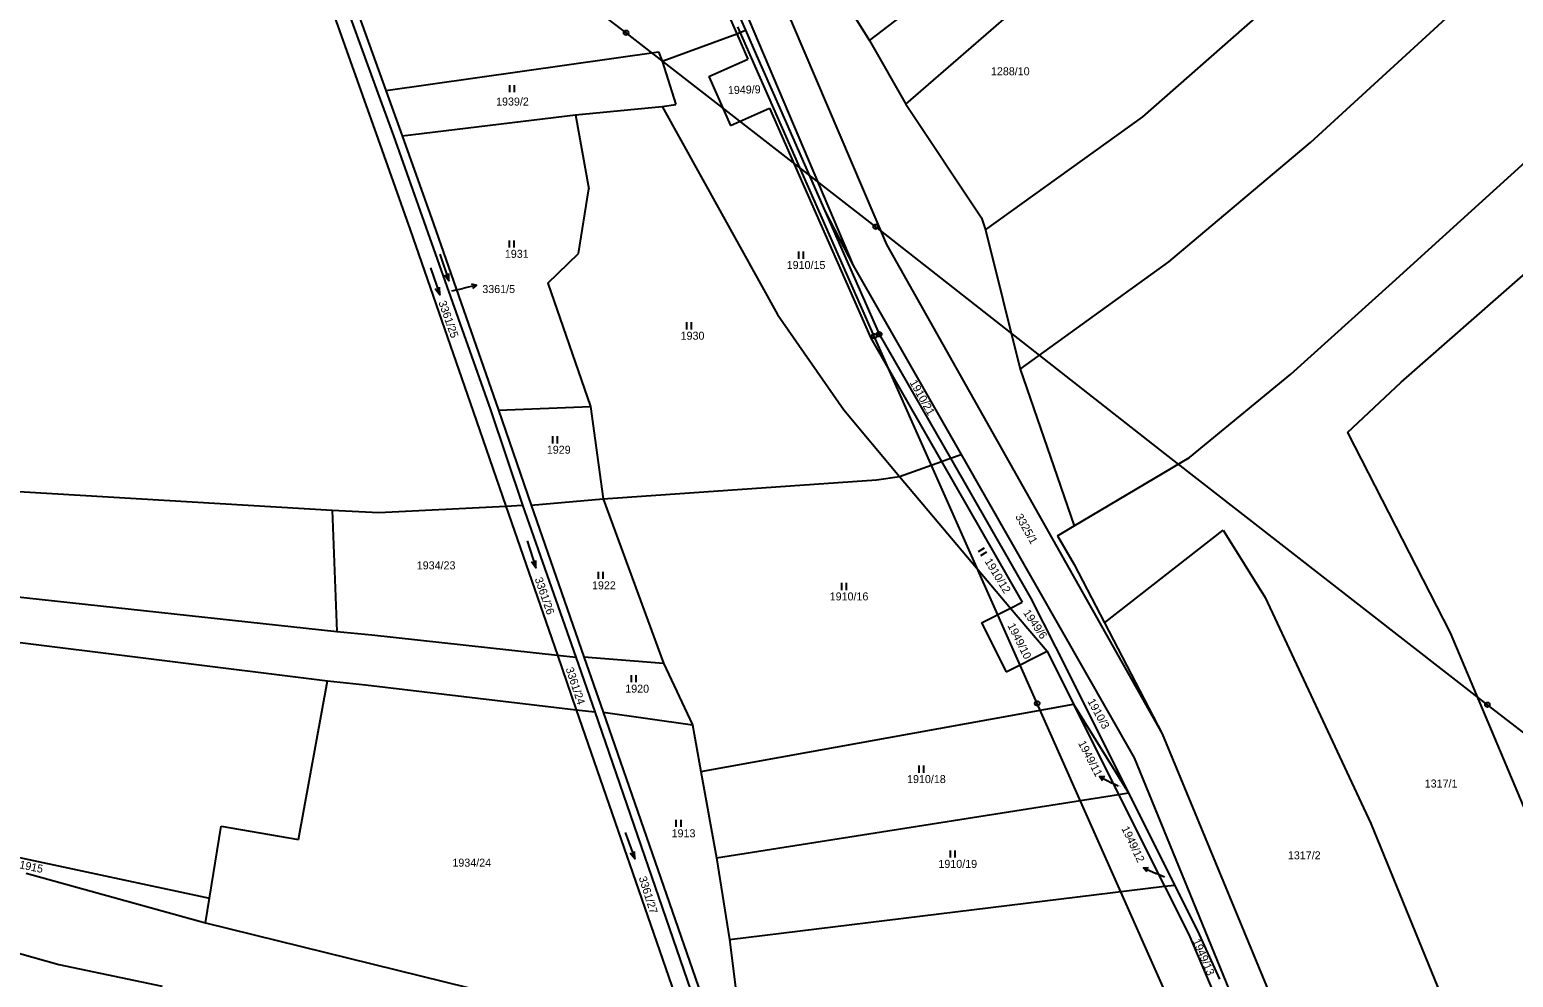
# Model space of a CAD drawing. Extents: x -763205 to -760228, y -1155311 to -1152844.
# Drawn here: x -761366.2 to -761051, y -1154768.5 to -1154567.3 of the extents above; entities that cross this region are included whole.
import ezdxf

# ---------------------------------------------------------------- set-up
doc = ezdxf.new("R2010")
doc.units = 0
for name, color, linetype in [('Vrstva 1', 7, 'Continuous'), ('Vrstva 12', 7, 'Continuous'), ('Vrstva 16', 7, 'Continuous'), ('Vrstva 18', 7, 'Continuous'), ('Vrstva 24', 7, 'Continuous'), ('Vrstva 25', 7, 'Continuous'), ('Vrstva 26', 7, 'Continuous'), ('Vrstva 6', 7, 'Continuous')]:
    doc.layers.add(name, color=color, linetype=linetype)

msp = doc.modelspace()

# ---------------------------------------------------------------- linework, layer by layer
at = {"layer": 'Vrstva 1'}
for p, q in [((-761232.7, -1154519.88), (-761191.28, -1154617.37)), ((-761233.16, -1154524.09), (-761214.15, -1154567.44)), ((-761222.44, -1154523.28), (-761184.18, -1154612.91)), ((-761233.58, -1154528.12), (-761216, -1154568.2)), ((-761308.47, -1154544.94), (-761295.54, -1154581.28)), ((-761303.57, -1154544.18), (-761290.58, -1154580.23)), ((-761216, -1154568.2), (-761213.63, -1154573.6)), ((-761214.15, -1154567.44), (-761211.8, -1154572.79)), ((-761221.95, -1154577.28), (-761213.63, -1154573.6)), ((-761211.8, -1154572.79), (-761207.19, -1154583.21)), ((-761221.95, -1154577.28), (-761217.34, -1154587.7)), ((-761295.54, -1154581.28), (-761292.2, -1154590.68)), ((-761290.58, -1154580.23), (-761287.12, -1154589.85)), ((-761217.34, -1154587.7), (-761209.02, -1154584.02)), ((-761209.02, -1154584.02), (-761187.55, -1154632.81)), ((-761207.19, -1154583.21), (-761197.27, -1154605.76)), ((-761292.2, -1154590.68), (-761285.38, -1154609.86)), ((-761287.12, -1154589.85), (-761280.4, -1154608.52)), ((-761197.27, -1154605.76), (-761185.73, -1154631.98)), ((-761285.38, -1154609.86), (-761272.04, -1154648.37)), ((-761280.4, -1154608.52), (-761266.66, -1154648.1)), ((-761184.18, -1154612.91), (-761125.62, -1154716.85)), ((-761191.28, -1154617.37), (-761168.36, -1154657.49)), ((-761185.73, -1154631.98), (-761170.62, -1154658.3)), ((-761187.55, -1154632.81), (-761172.53, -1154658.98)), ((-761272.04, -1154648.37), (-761265.06, -1154668.52)), ((-761266.66, -1154648.1), (-761259.66, -1154668.27)), ((-761172.53, -1154658.98), (-761155.37, -1154688.87)), ((-761170.62, -1154658.3), (-761153.59, -1154687.97)), ((-761168.36, -1154657.49), (-761131.55, -1154721.91)), ((-761265.06, -1154668.52), (-761254.1, -1154700.15)), ((-761259.66, -1154668.27), (-761248.48, -1154700.47)), ((-761153.59, -1154687.97), (-761148.31, -1154698.41)), ((-761164.03, -1154693.25), (-761157.86, -1154690.13)), ((-761157.86, -1154690.13), (-761155.37, -1154688.87)), ((-761164.03, -1154693.25), (-761158.75, -1154703.69)), ((-761254.1, -1154700.15), (-761250.1, -1154711.71)), ((-761248.48, -1154700.47), (-761244.41, -1154712.19)), ((-761158.75, -1154703.69), (-761150.1, -1154699.31)), ((-761150.1, -1154699.31), (-761144.49, -1154710.51)), ((-761148.31, -1154698.41), (-761132.8, -1154729.38)), ((-761144.49, -1154710.51), (-761134.88, -1154729.71)), ((-761250.1, -1154711.71), (-761226.45, -1154779.96)), ((-761244.41, -1154712.19), (-761220.66, -1154780.58)), ((-761125.62, -1154716.85), (-761084.26, -1154816.89)), ((-761131.55, -1154721.91), (-761102.76, -1154792.23)), ((-761134.88, -1154729.71), (-761125.13, -1154749.18)), ((-761132.8, -1154729.38), (-761123.01, -1154748.92)), ((-761125.13, -1154749.18), (-761119.99, -1154759.43)), ((-761123.01, -1154748.92), (-761118.14, -1154758.65)), ((-761119.99, -1154759.43), (-761113.67, -1154774.26)), ((-761118.14, -1154758.65), (-761113.45, -1154768.9))]:
    msp.add_line(p, q, dxfattribs=at)
at = {"layer": 'Vrstva 12'}
for p, q in [((-761239.53, -1154568), (-761307.65, -1154515.6)), ((-761186.49, -1154609.18), (-761239.53, -1154568)), ((-761186.81, -1154632.39), (-761215.79, -1154566.74)), ((-761125, -1154657.39), (-761186.49, -1154609.18)), ((-761152.17, -1154710.36), (-761186.81, -1154632.39)), ((-761056.55, -1154710.65), (-761125, -1154657.39)), ((-761117.82, -1154787.74), (-761152.17, -1154710.36)), ((-760985.64, -1154765.47), (-761056.55, -1154710.65))]:
    msp.add_line(p, q, dxfattribs=at)
at = {"layer": 'Vrstva 16'}
for p, q in [((-761276.56, -1154622.81), (-761274.22, -1154622.25)), ((-761271.303, -1154621.55), (-761274.22, -1154622.25)), ((-761138.948, -1154725.899), (-761136.28, -1154727.27)), ((-761134.98, -1154727.94), (-761136.28, -1154727.27)), ((-761129.633, -1154745.287), (-761126.88, -1154746.48)), ((-761125.15, -1154747.23), (-761126.88, -1154746.48))]:
    msp.add_line(p, q, dxfattribs=at)
for points in [[(-761272.392, -1154621.297), (-761271.303, -1154621.55), (-761272.159, -1154622.269)], [(-761138.287, -1154726.8), (-761138.948, -1154725.899), (-761137.83, -1154725.911)], [(-761128.914, -1154746.144), (-761129.633, -1154745.287), (-761128.516, -1154745.226)]]:
    msp.add_lwpolyline(points, dxfattribs=at)
at = {"layer": 'Vrstva 24'}
for radius in [0.5, 0.1]:
    msp.add_circle((-761185.73, -1154631.98), radius, dxfattribs=at)
at = {"layer": 'Vrstva 25'}
for p, q in [((-761264.21, -1154580.63), (-761264.21, -1154579.13)), ((-761263.21, -1154580.63), (-761263.21, -1154579.13)), ((-761264.28, -1154613.57), (-761264.28, -1154612.07)), ((-761263.28, -1154613.57), (-761263.28, -1154612.07)), ((-761202.8, -1154615.95), (-761202.8, -1154614.45)), ((-761201.8, -1154615.95), (-761201.8, -1154614.45)), ((-761226.61, -1154630.96), (-761226.61, -1154629.46)), ((-761225.61, -1154630.96), (-761225.61, -1154629.46)), ((-761255.06, -1154655.16), (-761255.06, -1154653.66)), ((-761254.06, -1154655.16), (-761254.06, -1154653.66)), ((-761164.66, -1154678.143), (-761163.378, -1154677.363)), ((-761164.14, -1154678.997), (-761162.859, -1154678.217)), ((-761245.4, -1154683.95), (-761245.4, -1154682.45)), ((-761244.4, -1154683.95), (-761244.4, -1154682.45)), ((-761193.71, -1154686.3), (-761193.71, -1154684.8)), ((-761192.71, -1154686.3), (-761192.71, -1154684.8)), ((-761238.38, -1154705.89), (-761238.38, -1154704.39)), ((-761237.38, -1154705.89), (-761237.38, -1154704.39)), ((-761177.25, -1154725.08), (-761177.25, -1154723.58)), ((-761176.25, -1154725.08), (-761176.25, -1154723.58)), ((-761228.85, -1154736.59), (-761228.85, -1154735.09)), ((-761227.85, -1154736.59), (-761227.85, -1154735.09)), ((-761170.61, -1154743.08), (-761170.61, -1154741.58)), ((-761169.61, -1154743.08), (-761169.61, -1154741.58))]:
    msp.add_line(p, q, dxfattribs=at)
for points in [[(-761279.093, -1154614.999), (-761277.167, -1154620.681), (-761277.175, -1154619.1)], [(-761281.043, -1154617.929), (-761279.117, -1154623.611), (-761279.125, -1154622.03)], [(-761277.167, -1154620.681), (-761278.122, -1154619.421)], [(-761279.117, -1154623.611), (-761280.072, -1154622.351)], [(-761260.538, -1154675.887), (-761258.682, -1154681.593), (-761258.67, -1154680.012)], [(-761258.682, -1154681.593), (-761259.621, -1154680.321)], [(-761239.732, -1154737.747), (-761237.648, -1154743.373), (-761237.7, -1154741.793)], [(-761237.648, -1154743.373), (-761238.638, -1154742.14)]]:
    msp.add_lwpolyline(points, dxfattribs=at)
at = {"layer": 'Vrstva 26'}
for centre in [(-761239.53, -1154568), (-761186.49, -1154609.18), (-761186.81, -1154632.39), (-761152.17, -1154710.36), (-761056.55, -1154710.65)]:
    msp.add_circle(centre, 0.5, dxfattribs=at)
at = {"layer": 'Vrstva 6'}
for p, q in [((-761305.61, -1154544.11), (-761292.29, -1154580.84)), ((-761187.81, -1154569.63), (-761158.12, -1154546.77)), ((-761094.15, -1154591.31), (-761043.42, -1154544.82)), ((-761129.74, -1154585.83), (-761094.39, -1154554.74)), ((-761192.5, -1154562.2), (-761187.81, -1154569.63)), ((-761180.09, -1154583.16), (-761156.12, -1154562.31)), ((-761231.84, -1154574.05), (-761216, -1154568.2)), ((-761216, -1154568.2), (-761214.15, -1154567.44)), ((-761290.58, -1154580.23), (-761232.6, -1154572.04)), ((-761232.6, -1154572.04), (-761231.84, -1154574.05)), ((-761187.81, -1154569.63), (-761180.09, -1154583.16)), ((-761231.84, -1154574.05), (-761228.94, -1154583.22)), ((-761292.29, -1154580.84), (-761288.91, -1154589.88)), ((-761076.68, -1154621), (-761031.95, -1154580.43)), ((-761250.28, -1154585.38), (-761231.86, -1154583.64)), ((-761231.86, -1154583.64), (-761228.94, -1154583.22)), ((-761231.86, -1154583.64), (-761207.38, -1154627.79)), ((-761180.09, -1154583.16), (-761164.03, -1154607.3)), ((-761287.12, -1154589.85), (-761250.28, -1154585.38)), ((-761250.28, -1154585.38), (-761247.4, -1154601.14)), ((-761163.19, -1154609.86), (-761129.74, -1154585.83)), ((-761288.91, -1154589.88), (-761268.34, -1154648.03)), ((-761124.23, -1154616.59), (-761094.15, -1154591.31)), ((-761249.61, -1154614.85), (-761247.4, -1154601.14)), ((-761197.27, -1154605.76), (-761191.28, -1154617.37)), ((-761164.03, -1154607.3), (-761163.19, -1154609.86)), ((-761163.19, -1154609.86), (-761155.81, -1154639.39)), ((-761074.85, -1154642.19), (-761036.2, -1154608.23)), ((-761256.15, -1154621.13), (-761249.61, -1154614.85)), ((-761155.81, -1154639.39), (-761124.23, -1154616.59)), ((-761256.15, -1154621.13), (-761247.05, -1154647.34)), ((-761098.31, -1154640.44), (-761076.68, -1154621)), ((-761207.38, -1154627.79), (-761193.23, -1154648.02)), ((-761155.81, -1154639.39), (-761144.34, -1154672.66)), ((-761119.81, -1154658.15), (-761098.31, -1154640.44)), ((-761086.23, -1154652.88), (-761074.85, -1154642.19)), ((-761266.66, -1154648.1), (-761247.05, -1154647.34)), ((-761247.05, -1154647.34), (-761244.4, -1154666.93)), ((-761268.34, -1154648.03), (-761261.55, -1154668.27)), ((-761193.23, -1154648.02), (-761181.47, -1154662.18)), ((-761086.23, -1154652.88), (-761064.43, -1154695.35)), ((-761181.47, -1154662.18), (-761172.53, -1154658.98)), ((-761172.53, -1154658.98), (-761170.62, -1154658.3)), ((-761170.62, -1154658.3), (-761168.36, -1154657.49)), ((-761144.34, -1154672.66), (-761119.81, -1154658.15)), ((-761244.4, -1154666.93), (-761186.33, -1154662.89)), ((-761186.33, -1154662.89), (-761181.47, -1154662.18)), ((-761181.47, -1154662.18), (-761157.86, -1154690.13)), ((-761384.76, -1154664.44), (-761301.94, -1154669.34)), ((-761301.94, -1154669.34), (-761300.96, -1154695.13)), ((-761301.94, -1154669.34), (-761292.05, -1154669.83)), ((-761292.05, -1154669.83), (-761265.06, -1154668.52)), ((-761265.06, -1154668.52), (-761261.55, -1154668.27)), ((-761261.55, -1154668.27), (-761250.21, -1154700.56)), ((-761259.66, -1154668.27), (-761244.4, -1154666.93)), ((-761244.4, -1154666.93), (-761231.59, -1154701.83)), ((-761147.9, -1154674.77), (-761144.34, -1154672.66)), ((-761147.9, -1154674.77), (-761144.33, -1154680.9)), ((-761137.89, -1154693.28), (-761112.67, -1154673.56)), ((-761112.67, -1154673.56), (-761103.72, -1154687.9)), ((-761430.15, -1154681), (-761300.96, -1154695.13)), ((-761144.33, -1154680.9), (-761137.89, -1154693.28)), ((-761103.72, -1154687.9), (-761081.29, -1154735.85)), ((-761423.39, -1154690.57), (-761302.97, -1154705.54)), ((-761157.86, -1154690.13), (-761150.1, -1154699.31)), ((-761300.96, -1154695.13), (-761293.55, -1154695.83)), ((-761137.89, -1154693.28), (-761125.62, -1154716.85)), ((-761293.55, -1154695.83), (-761254.1, -1154700.15)), ((-761064.43, -1154695.35), (-761047.7, -1154735.12)), ((-761254.1, -1154700.15), (-761250.21, -1154700.56)), ((-761250.21, -1154700.56), (-761246.16, -1154712.15)), ((-761248.48, -1154700.47), (-761231.59, -1154701.83)), ((-761231.59, -1154701.83), (-761225.4, -1154714.93)), ((-761309.09, -1154739.24), (-761302.97, -1154705.54)), ((-761302.97, -1154705.54), (-761294.87, -1154706.42)), ((-761294.87, -1154706.42), (-761250.1, -1154711.71)), ((-761223.63, -1154724.84), (-761144.49, -1154710.51)), ((-761144.49, -1154710.51), (-761132.8, -1154729.38)), ((-761250.1, -1154711.71), (-761246.16, -1154712.15)), ((-761246.16, -1154712.15), (-761222.61, -1154780.46)), ((-761244.41, -1154712.19), (-761225.4, -1154714.93)), ((-761225.4, -1154714.93), (-761223.63, -1154724.84)), ((-761223.63, -1154724.84), (-761220.31, -1154743.14)), ((-761220.31, -1154743.14), (-761134.88, -1154729.71)), ((-761134.88, -1154729.71), (-761132.8, -1154729.38)), ((-761404.52, -1154735.32), (-761328.03, -1154751.7)), ((-761081.29, -1154735.85), (-761054.37, -1154801.73)), ((-761328.03, -1154751.7), (-761325.52, -1154736.43)), ((-761325.52, -1154736.43), (-761309.09, -1154739.24)), ((-761220.31, -1154743.14), (-761217.56, -1154760.47)), ((-761426.41, -1154747.06), (-761360.01, -1154765.8)), ((-761366.95, -1154746.39), (-761328.89, -1154756.92)), ((-761328.89, -1154756.92), (-761328.03, -1154751.7)), ((-761217.56, -1154760.47), (-761125.13, -1154749.18)), ((-761125.13, -1154749.18), (-761123.01, -1154748.92)), ((-761328.89, -1154756.92), (-761245.36, -1154777.49)), ((-761217.56, -1154760.47), (-761214.91, -1154781.51)), ((-761360.01, -1154765.8), (-761338.05, -1154770.38))]:
    msp.add_line(p, q, dxfattribs=at)

# ---------------------------------------------------------------- texts
at = {"layer": 'Vrstva 16'}
msp.add_text('3361/5', height=1.7, dxfattribs=at).set_placement((-761270.063, -1154623.25))
for s, rotation, p in [('1949/11', 297.53698, (-761143.544, -1154718.797)), ('1949/12', 295.41704, (-761134.328, -1154736.897))]:
    msp.add_text(s, height=1.7, rotation=rotation, dxfattribs=at).set_placement(p)
at = {"layer": 'Vrstva 18'}
for s, height, p in [('1288/10', 1.7, (-761162.007, -1154577.02)), ('1939/2', 1.7, (-761267.137, -1154583.45)), ('1931', 1.7, (-761265.277, -1154615.77)), ('1910/15', 1.7, (-761205.397, -1154618.15)), ('3361/5', 0.1, (-761276.546, -1154622.81)), ('1930', 1.7, (-761227.937, -1154633.16)), ('1929', 1.7, (-761256.357, -1154657.36)), ('1934/23', 1.7, (-761283.987, -1154681.91)), ('1922', 1.7, (-761246.757, -1154686.15)), ('1910/16', 1.7, (-761196.267, -1154688.5)), ('1920', 1.7, (-761239.697, -1154708.09)), ('1910/18', 1.7, (-761179.827, -1154727.28)), ('1317/1', 1.7, (-761069.857, -1154728.22)), ('1949/11', 0.1, (-761134.957, -1154727.94)), ('1913', 1.7, (-761229.847, -1154738.79)), ('1317/2', 1.7, (-761098.927, -1154743.47)), ('1934/24', 1.7, (-761276.417, -1154745.02)), ('1910/19', 1.7, (-761173.167, -1154745.28)), ('1949/12', 0.1, (-761125.127, -1154747.23))]:
    msp.add_text(s, height=height, dxfattribs=at).set_placement(p)
for s, rotation, p in [('1949/9', 1.60428, (-761217.867, -1154581.029)), ('3361/25', 289.63017, (-761279.41, -1154625.224)), ('1910/21', 299.31315, (-761179.338, -1154642.242)), ('3325/1', 299.54234, (-761156.903, -1154670.677)), ('1910/12', 301.31851, (-761163.416, -1154680.185)), ('3361/26', 289.1145, (-761258.962, -1154683.924)), ('1949/6', 304.24059, (-761155.239, -1154691.135)), ('1949/10', 296.84943, (-761158.543, -1154693.83)), ('3361/24', 288.48425, (-761252.385, -1154702.995)), ('1910/3', 299.02667, (-761141.559, -1154709.913)), ('1915', 348.53023, (-761368.525, -1154745.368)), ('3361/27', 287.56752, (-761236.858, -1154747.366)), ('1949/13', 293.29709, (-761119.225, -1154760.761))]:
    msp.add_text(s, height=1.7, rotation=rotation, dxfattribs=at).set_placement(p)

doc.saveas('drawing.dxf')
